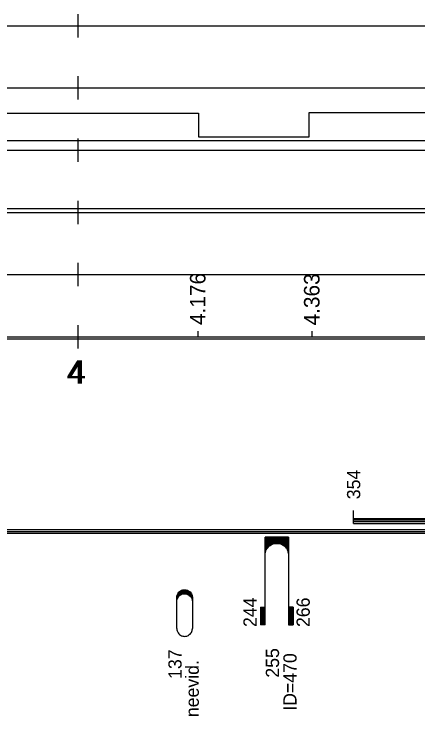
# Model space of a CAD drawing. Extents: x 2 to 10148, y 0 to 380.
# Drawn here: x 690 to 742, y 101.3 to 191.5 of the extents above; entities that cross this region are included whole.
import ezdxf

# ---------------------------------------------------------------- set-up
doc = ezdxf.new("R2010")
doc.units = 0
for name, color, linetype in [('CARA_S_OBJEKTY', 7, 'Continuous'), ('L_OBJEKTY_TEXT', 7, 'Continuous'), ('L_OBJEKTY_TVAR', 7, 'Continuous'), ('OBJEKTY_TEXT', 7, 'Continuous'), ('OBJEKTY_TVAR', 7, 'Continuous'), ('RYCHL_A', 7, 'Continuous'), ('RYCHL_B', 7, 'Continuous'), ('RYCHL_C', 7, 'Continuous'), ('RYCHL_RASTR', 7, 'Continuous'), ('RYCHL_STAN', 7, 'Continuous'), ('STANIC_ZMEN_V', 7, 'Continuous')]:
    doc.layers.add(name, color=color, linetype=linetype)

msp = doc.modelspace()

# ---------------------------------------------------------------- linework, layer by layer
at = {"layer": 'CARA_S_OBJEKTY'}
for p, q in [((631.22, 125.25), (1245.395, 125.25)), ((631.22, 125), (1245.395, 125)), ((631.22, 124.75), (1245.395, 124.75))]:
    msp.add_line(p, q, dxfattribs=at)
at = {"layer": 'L_OBJEKTY_TVAR'}
for p, q in [((733.693, 126), (733.693, 127.667)), ((733.693, 126.667), (756.163, 126.667)), ((733.693, 126.5), (756.163, 126.5)), ((733.693, 126.25), (756.163, 126.25)), ((733.693, 126), (756.163, 126))]:
    msp.add_line(p, q, dxfattribs=at)
at = {"layer": 'OBJEKTY_TVAR'}
for p, q in [((722.317, 113), (722.317, 124.25)), ((725.317, 124.25), (722.317, 124.25)), ((722.317, 124.17), (725.317, 124.17)), ((722.317, 124.1), (725.317, 124.1)), ((722.317, 124.02), (725.317, 124.02)), ((722.317, 123.95), (725.317, 123.95)), ((722.317, 123.87), (725.317, 123.87)), ((722.317, 123.8), (725.317, 123.8)), ((722.317, 123.72), (725.317, 123.72)), ((722.317, 123.65), (725.317, 123.65)), ((725.317, 124.25), (725.317, 113)), ((722.317, 123.57), (725.317, 123.57)), ((722.317, 123.5), (725.317, 123.5)), ((722.317, 123.42), (723.477, 123.42)), ((722.317, 123.35), (723.237, 123.35)), ((722.317, 123.27), (723.087, 123.27)), ((722.317, 123.2), (722.967, 123.2)), ((722.317, 123.12), (722.867, 123.12)), ((722.317, 123.05), (722.777, 123.05)), ((722.317, 122.97), (722.707, 122.97)), ((722.317, 122.9), (722.647, 122.9)), ((722.317, 122.82), (722.587, 122.82)), ((722.317, 122.75), (722.537, 122.75)), ((722.467, 122.61), (722.537, 122.75)), ((722.537, 122.75), (722.647, 122.9)), ((722.647, 122.9), (722.777, 123.05)), ((722.777, 123.05), (722.857, 123.12)), ((722.857, 123.12), (722.957, 123.19)), ((722.957, 123.19), (723.087, 123.27)), ((723.087, 123.27), (723.237, 123.35)), ((723.237, 123.35), (723.477, 123.42)), ((723.477, 123.42), (723.687, 123.46)), ((723.687, 123.46), (723.937, 123.46)), ((723.937, 123.46), (724.077, 123.44)), ((724.077, 123.44), (724.157, 123.42)), ((724.157, 123.42), (725.317, 123.42)), ((724.157, 123.42), (724.397, 123.35)), ((724.397, 123.35), (725.317, 123.35)), ((724.397, 123.35), (724.547, 123.27)), ((724.547, 123.27), (725.317, 123.27)), ((724.547, 123.27), (724.667, 123.2)), ((724.667, 123.2), (725.317, 123.2)), ((724.667, 123.2), (724.767, 123.12)), ((724.767, 123.12), (725.317, 123.12)), ((724.767, 123.12), (724.857, 123.05)), ((724.857, 123.05), (725.317, 123.05)), ((724.857, 123.05), (724.927, 122.97)), ((724.927, 122.97), (725.317, 122.97)), ((724.927, 122.97), (724.987, 122.9)), ((724.987, 122.9), (725.307, 122.9)), ((724.987, 122.9), (725.047, 122.82)), ((725.047, 122.82), (725.317, 122.82)), ((725.047, 122.82), (725.137, 122.67)), ((725.097, 122.75), (725.317, 122.75)), ((722.317, 122.67), (722.497, 122.67)), ((722.317, 122.6), (722.457, 122.6)), ((722.317, 122.52), (722.427, 122.52)), ((722.317, 122.45), (722.397, 122.45)), ((722.317, 122.37), (722.377, 122.37)), ((722.317, 122.3), (722.357, 122.3)), ((722.317, 122.22), (722.337, 122.22)), ((722.317, 122.15), (722.327, 122.15)), ((722.317, 121.97), (722.327, 122.11)), ((722.327, 122.11), (722.347, 122.28)), ((722.347, 122.28), (722.397, 122.46)), ((722.397, 122.46), (722.467, 122.61)), ((725.137, 122.67), (725.317, 122.67)), ((725.137, 122.67), (725.207, 122.52)), ((725.177, 122.6), (725.317, 122.6)), ((725.207, 122.52), (725.317, 122.52)), ((725.207, 122.52), (725.257, 122.37)), ((725.237, 122.45), (725.317, 122.45)), ((725.257, 122.37), (725.317, 122.37)), ((725.257, 122.37), (725.297, 122.22)), ((725.277, 122.3), (725.317, 122.3)), ((725.297, 122.22), (725.317, 122.22)), ((725.297, 122.22), (725.317, 121.97)), ((725.307, 122.15), (725.317, 122.15)), ((711.321, 117.26), (711.451, 117.35)), ((711.371, 117.3), (712.571, 117.3)), ((711.441, 117.35), (712.501, 117.35)), ((711.451, 117.35), (711.581, 117.42)), ((711.531, 117.4), (712.411, 117.4)), ((711.581, 117.42), (711.611, 117.43)), ((711.611, 117.43), (711.731, 117.47)), ((711.661, 117.45), (712.281, 117.45)), ((711.731, 117.47), (711.871, 117.49)), ((711.871, 117.49), (711.981, 117.5)), ((711.981, 117.5), (712.111, 117.49)), ((712.111, 117.49), (712.241, 117.46)), ((712.241, 117.46), (712.351, 117.43)), ((712.351, 117.43), (712.461, 117.37)), ((712.461, 117.37), (712.531, 117.32)), ((712.531, 117.32), (712.681, 117.21)), ((710.971, 116.5), (710.981, 116.65)), ((710.971, 116.55), (711.151, 116.55)), ((710.971, 112.5), (710.971, 116.5)), ((710.971, 116.5), (711.121, 116.5)), ((710.971, 116.45), (711.091, 116.45)), ((710.971, 116.4), (711.061, 116.4)), ((710.981, 116.65), (711.021, 116.81)), ((710.981, 116.65), (711.231, 116.65)), ((710.981, 116.6), (711.191, 116.6)), ((710.991, 116.7), (711.281, 116.7)), ((711.001, 116.75), (711.341, 116.75)), ((711.021, 116.81), (711.081, 116.95)), ((711.021, 116.8), (711.401, 116.8)), ((711.021, 116.28), (711.081, 116.43)), ((711.031, 116.85), (711.481, 116.85)), ((711.051, 116.9), (711.591, 116.9)), ((711.081, 116.95), (711.141, 117.06)), ((711.081, 116.95), (711.741, 116.95)), ((711.081, 116.43), (711.141, 116.53)), ((711.101, 117), (712.841, 117)), ((711.131, 117.05), (712.811, 117.05)), ((711.141, 117.06), (711.231, 117.18)), ((711.141, 116.53), (711.231, 116.65)), ((711.171, 117.1), (712.771, 117.1)), ((711.211, 117.15), (712.731, 117.15)), ((711.231, 117.18), (711.321, 117.26)), ((711.231, 116.65), (711.321, 116.74)), ((711.261, 117.2), (712.681, 117.2)), ((711.311, 117.25), (712.631, 117.25)), ((711.321, 116.74), (711.451, 116.83)), ((711.451, 116.83), (711.581, 116.9)), ((711.581, 116.9), (711.611, 116.91)), ((711.611, 116.91), (711.731, 116.95)), ((711.731, 116.95), (711.871, 116.97)), ((711.871, 116.97), (711.981, 116.98)), ((711.981, 116.98), (712.111, 116.97)), ((712.111, 116.97), (712.241, 116.94)), ((712.201, 116.95), (712.861, 116.95)), ((712.241, 116.94), (712.351, 116.9)), ((712.351, 116.9), (712.891, 116.9)), ((712.351, 116.9), (712.461, 116.85)), ((712.461, 116.85), (712.911, 116.85)), ((712.461, 116.85), (712.531, 116.8)), ((712.531, 116.8), (712.681, 116.68)), ((712.541, 116.8), (712.921, 116.8)), ((712.601, 116.75), (712.941, 116.75)), ((712.661, 116.7), (712.951, 116.7)), ((712.681, 117.21), (712.761, 117.11)), ((712.681, 116.68), (712.761, 116.59)), ((712.711, 116.65), (712.961, 116.65)), ((712.751, 116.6), (712.961, 116.6)), ((712.761, 117.11), (712.851, 116.98)), ((712.761, 116.59), (712.851, 116.46)), ((712.791, 116.55), (712.971, 116.55)), ((712.821, 116.5), (712.971, 116.5)), ((712.851, 116.98), (712.891, 116.89)), ((712.851, 116.46), (712.891, 116.37)), ((712.851, 116.45), (712.971, 116.45)), ((712.881, 116.4), (712.971, 116.4)), ((712.891, 116.89), (712.931, 116.77)), ((712.931, 116.77), (712.961, 116.65)), ((712.961, 116.65), (712.971, 116.56)), ((712.971, 116.56), (712.971, 116.5)), ((712.971, 116.5), (712.971, 112.5)), ((710.971, 116.35), (711.041, 116.35)), ((710.971, 116.3), (711.021, 116.3)), ((710.971, 116.25), (711.011, 116.25)), ((710.971, 116.2), (711.001, 116.2)), ((710.971, 116.15), (710.991, 116.15)), ((710.971, 115.98), (710.981, 116.13)), ((710.971, 116.1), (710.981, 116.1)), ((710.981, 116.13), (711.021, 116.28)), ((712.891, 116.37), (712.931, 116.24)), ((712.901, 116.35), (712.971, 116.35)), ((712.921, 116.3), (712.971, 116.3)), ((712.931, 116.25), (712.971, 116.25)), ((712.931, 116.24), (712.961, 116.13)), ((712.941, 116.2), (712.971, 116.2)), ((712.951, 116.15), (712.971, 116.15)), ((712.961, 116.13), (712.971, 116.03)), ((712.961, 116.1), (712.971, 116.1)), ((712.971, 116.03), (712.971, 115.98)), ((721.717, 115.25), (722.317, 115.25)), ((721.717, 115.25), (721.717, 113)), ((721.787, 115.25), (721.787, 113)), ((721.867, 115.25), (721.867, 113)), ((721.937, 115.25), (721.937, 113)), ((722.017, 115.25), (722.017, 113)), ((722.087, 115.25), (722.087, 113)), ((722.167, 115.25), (722.167, 113)), ((722.237, 115.25), (722.237, 113)), ((725.917, 115.25), (725.317, 115.25)), ((725.397, 115.25), (725.397, 113)), ((725.467, 115.25), (725.467, 113)), ((725.547, 115.25), (725.547, 113)), ((725.617, 115.25), (725.617, 113)), ((725.697, 115.25), (725.697, 113)), ((725.767, 115.25), (725.767, 113)), ((725.847, 115.25), (725.847, 113)), ((725.917, 115.25), (725.917, 113)), ((722.317, 113), (721.717, 113)), ((725.317, 113), (725.917, 113)), ((710.971, 112.5), (710.981, 112.35)), ((710.981, 112.35), (711.021, 112.2)), ((711.021, 112.2), (711.081, 112.05)), ((711.081, 112.05), (711.141, 111.95)), ((711.141, 111.95), (711.231, 111.83)), ((712.681, 111.8), (712.761, 111.9)), ((712.761, 111.9), (712.851, 112.02)), ((712.851, 112.02), (712.891, 112.11)), ((712.891, 112.11), (712.931, 112.24)), ((712.931, 112.24), (712.961, 112.35)), ((712.961, 112.35), (712.971, 112.45)), ((712.971, 112.45), (712.971, 112.5)), ((711.231, 111.83), (711.321, 111.74)), ((711.321, 111.74), (711.451, 111.65)), ((711.451, 111.65), (711.581, 111.58)), ((711.581, 111.58), (711.611, 111.57)), ((711.611, 111.57), (711.731, 111.53)), ((711.731, 111.53), (711.871, 111.51)), ((711.871, 111.51), (711.981, 111.5)), ((711.981, 111.5), (712.111, 111.51)), ((712.111, 111.51), (712.241, 111.54)), ((712.241, 111.54), (712.351, 111.58)), ((712.351, 111.58), (712.461, 111.63)), ((712.461, 111.63), (712.531, 111.68)), ((712.531, 111.68), (712.681, 111.8))]:
    msp.add_line(p, q, dxfattribs=at)
at = {"layer": 'RYCHL_A'}
msp.add_line((683.288, 166.5), (959.888, 166.5), dxfattribs=at)
at = {"layer": 'RYCHL_B'}
msp.add_line((626.704, 175.25), (776.128, 175.25), dxfattribs=at)
at = {"layer": 'RYCHL_C'}
for p, q in [((632.305, 178.75), (713.766, 178.75)), ((713.766, 178.75), (713.766, 175.736)), ((727.968, 175.736), (727.969, 178.828)), ((727.969, 178.828), (781.853, 178.829)), ((713.766, 175.736), (720.226, 175.736)), ((720.226, 175.736), (727.968, 175.736))]:
    msp.add_line(p, q, dxfattribs=at)
at = {"layer": 'RYCHL_RASTR'}
for p, q in [((698.288, 188.5), (698.288, 191.5)), ((630.917, 190), (1245.395, 190)), ((698.288, 180.5), (698.288, 183.5)), ((631.22, 182), (1245.395, 182)), ((698.288, 172.5), (698.288, 175.5)), ((631.22, 174), (1245.395, 174)), ((698.288, 164.5), (698.288, 167.5)), ((631.22, 166), (1245.395, 166)), ((698.288, 156.5), (698.288, 159.5)), ((631.22, 158), (1245.395, 158)), ((698.288, 148.5), (698.288, 151.5)), ((631.22, 150), (1245.395, 150)), ((631.22, 149.75), (1245.395, 149.75))]:
    msp.add_line(p, q, dxfattribs=at)
at = {"layer": 'STANIC_ZMEN_V'}
for p, q in [((713.714, 150.001), (713.714, 150.751)), ((728.369, 150.001), (728.369, 150.751))]:
    msp.add_line(p, q, dxfattribs=at)

# ---------------------------------------------------------------- texts
at = {"layer": 'L_OBJEKTY_TEXT'}
for s, p in [('354', (734.543, 129.133)), ('244', (721.227, 112.703)), ('266', (728.056, 112.703))]:
    msp.add_text(s, height=1.7, rotation=90, dxfattribs=at).set_placement(p)
at = {"layer": 'OBJEKTY_TEXT'}
for s, p in [('137', (711.586, 106.034)), ('255', (724.108, 106.193)), ('ID=470', (726.361, 101.941)), ('neevid.', (713.796, 101.12))]:
    msp.add_text(s, height=1.7, rotation=90, dxfattribs=at).set_placement(p)
at = {"layer": 'RYCHL_STAN'}
for p in [(696.818, 144), (697.068, 144)]:
    msp.add_text('4', height=3, dxfattribs=at).set_placement(p)
at = {"layer": 'STANIC_ZMEN_V'}
for s, p in [('4.176', (714.654, 151.529)), ('4.363', (729.311, 151.472))]:
    msp.add_text(s, height=2, rotation=90, dxfattribs=at).set_placement(p)

doc.saveas('drawing.dxf')
